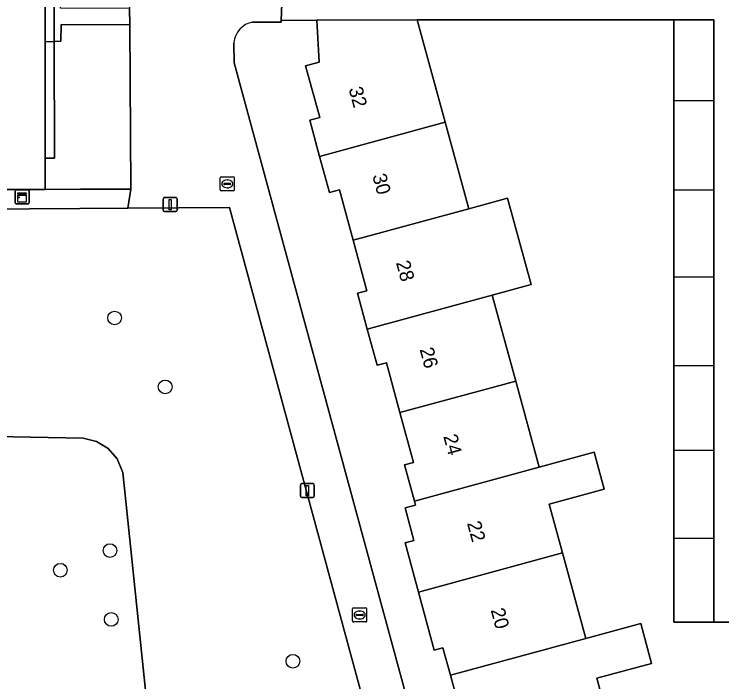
# Model space of a CAD drawing. Extents: x 160732 to 162107, y 387428 to 388479.
# Drawn here: x 161057.1 to 161107.5, y 387874.5 to 387922.1 of the extents above; entities that cross this region are included whole.
import ezdxf

# ---------------------------------------------------------------- set-up
doc = ezdxf.new("R2010")
doc.units = 0
for name, color, linetype in [('IMGEO_Boom', 7, 'Continuous'), ('IMGEO_Brandkraan', 7, 'Continuous'), ('IMGEO_Erf', 7, 'Continuous'), ('IMGEO_Groenvoorziening', 7, 'Continuous'), ('IMGEO_Kast', 7, 'Continuous'), ('IMGEO_Lichtmast', 7, 'Continuous'), ('IMGEO_Loofbos', 7, 'Continuous'), ('IMGEO_Pand', 7, 'Continuous'), ('IMGEO_Pand_nummerreeks', 7, 'Continuous'), ('IMGEO_Rioolput', 7, 'Continuous'), ('IMGEO_Voetpad_open', 7, 'Continuous')]:
    doc.layers.add(name, color=color, linetype=linetype)

msp = doc.modelspace()

# ---------------------------------------------------------------- linework, layer by layer
at = {"layer": 'IMGEO_Boom'}
for centre in [(161064.279, 387900.436), (161067.88, 387895.523), (161063.947, 387883.863), (161060.409, 387882.459), (161064.035, 387878.962), (161076.981, 387875.978)]:
    msp.add_circle(centre, 0.489, dxfattribs=at)
at = {"layer": 'IMGEO_Brandkraan'}
for p, q in [((161081.234, 387878.849), (161081.234, 387879.701)), ((161081.309, 387879.775), (161082.161, 387879.775)), ((161082.235, 387879.701), (161082.235, 387878.849)), ((161081.493, 387879.269), (161081.493, 387879.281)), ((161081.931, 387879.232), (161081.533, 387879.232)), ((161081.536, 387879.318), (161081.934, 387879.318)), ((161081.722, 387879.555), (161081.747, 387879.555)), ((161081.977, 387879.281), (161081.977, 387879.269)), ((161082.161, 387878.775), (161081.309, 387878.775)), ((161081.745, 387878.995), (161081.72, 387878.995))]:
    msp.add_line(p, q, dxfattribs=at)
for points in [[(161081.234, 387878.849), (161081.234, 387879.701)], [(161081.309, 387879.775), (161082.161, 387879.775)], [(161082.235, 387879.701), (161082.235, 387878.849)], [(161082.161, 387878.775), (161081.309, 387878.775)]]:
    msp.add_lwpolyline(points, dxfattribs=at)
for centre, radius, start, end in [((161081.311, 387879.699), 0.0765, 91.552, 178.448), ((161081.311, 387879.699), 0.0765, 91.552, 178.448), ((161082.159, 387879.699), 0.0765, 1.552, 88.448), ((161082.159, 387879.699), 0.0765, 1.552, 88.448), ((161081.533, 387879.278), 0.0403, 85.8775, 175.7526), ((161081.53, 387879.268), 0.0366, 178.938, 274.7102), ((161081.934, 387879.275), 0.043, 264.8664, 352.4533), ((161081.938, 387879.28), 0.0386, 1.7309, 96.639), ((161081.311, 387878.851), 0.0765, 181.552, 268.448), ((161081.311, 387878.851), 0.0765, 181.552, 268.448), ((161082.159, 387878.851), 0.0765, 271.552, 358.448), ((161082.159, 387878.851), 0.0765, 271.552, 358.448)]:
    msp.add_arc(centre, radius, start, end, dxfattribs=at)
for centre, major_axis, ratio, start_param, end_param in [((161081.721, 387879.275), (-0.387, 0.002), 0.722429, 4.712389, 7.853982), ((161081.746, 387879.275), (-0.39, 0.002), 0.717154, 1.570796, 4.712389)]:
    msp.add_ellipse(centre, major_axis=major_axis, ratio=ratio, start_param=start_param, end_param=end_param, dxfattribs=at)
at = {"layer": 'IMGEO_Erf'}
for points in [[(161088.944, 387872.253), (161088.205, 387874.975), (161087.673, 387876.936), (161087.047, 387876.769), (161085.926, 387880.899), (161084.971, 387884.417), (161085.598, 387884.588), (161084.968, 387886.907), (161085.713, 387887.11), (161085.64, 387887.385), (161084.937, 387889.963), (161085.58, 387890.138), (161084.61, 387893.695), (161083.641, 387897.252), (161082.975, 387897.07), (161082.276, 387899.635), (161081.577, 387902.198), (161082.252, 387902.382), (161081.271, 387905.98), (161080.291, 387909.578), (161079.583, 387909.385), (161078.882, 387911.955), (161078.182, 387914.524), (161078.888, 387914.716), (161077.884, 387918.402), (161078.849, 387918.665), (161078.676, 387921.659), (161076.144, 387921.645), (161076.139, 387921.521), (161074.094, 387921.527)], [(161108.152, 387878.764), (161106.96, 387878.771), (161104.13, 387878.771), (161104.13, 387884.75), (161104.13, 387891.012), (161104.13, 387897.056), (161104.13, 387903.368), (161104.13, 387909.572), (161104.13, 387915.931), (161104.13, 387921.68), (161085.835, 387921.685), (161086.118, 387920.647), (161087.823, 387914.392), (161089.505, 387908.225), (161092.28, 387908.981), (161093.96, 387902.819), (161091.185, 387902.063), (161092.854, 387895.942), (161094.526, 387889.807), (161098.435, 387890.873), (161099.152, 387888.242), (161095.243, 387887.177), (161096.192, 387883.697), (161097.854, 387877.604), (161101.761, 387878.669), (161102.536, 387875.826), (161098.629, 387874.761), (161099.54, 387871.419)], [(161072.769, 387920.054), (161072.802, 387918.618), (161089.6, 387856.737)]]:
    msp.add_lwpolyline(points, dxfattribs=at)
msp.add_arc((161074.422, 387919.899), 1.661, 101.4057, 174.6499, dxfattribs=at)
at = {"layer": 'IMGEO_Groenvoorziening'}
for points in [[(161035.195, 387936.589), (161035.174, 387938.711), (161019.138, 387938.676), (161019.763, 387899.892), (161019.712, 387892.681), (161062.045, 387891.872), (161062.994, 387891.644), (161063.827, 387891.134), (161064.461, 387890.392), (161064.851, 387889.42), (161067.757, 387861.58), (161085.132, 387861.629), (161072.472, 387908.32), (161065.212, 387908.27), (161061.797, 387908.247), (161051.091, 387908.162), (161051.106, 387907.259), (161048.994, 387907.24), (161034.899, 387907.114)], [(161065.436, 387909.613), (161065.355, 387921.319), (161060.469, 387921.346), (161060.437, 387920.165), (161059.98, 387920.149), (161059.987, 387911.822), (161059.333, 387911.822), (161059.335, 387909.587), (161061.857, 387909.604)], [(161059.98, 387920.149), (161059.326, 387920.125), (161059.333, 387911.822), (161059.987, 387911.822)]]:
    msp.add_lwpolyline(points, close=True, dxfattribs=at)
at = {"layer": 'IMGEO_Kast'}
for p, q in [((161057.179, 387908.639), (161057.179, 387909.48)), ((161057.179, 387909.48), (161057.179, 387908.639)), ((161057.254, 387909.564), (161058.095, 387909.564)), ((161058.095, 387909.564), (161057.254, 387909.564)), ((161058.179, 387909.489), (161058.179, 387908.648)), ((161058.179, 387908.648), (161058.179, 387909.489)), ((161058.104, 387908.564), (161057.263, 387908.564)), ((161057.263, 387908.564), (161058.104, 387908.564))]:
    msp.add_line(p, q, dxfattribs=at)
for points in [[(161057.374, 387909.354), (161057.974, 387909.354), (161057.974, 387909.269), (161057.374, 387909.269), (161057.374, 387909.354)], [(161057.374, 387909.179), (161057.974, 387909.179), (161057.974, 387908.69), (161057.374, 387908.69), (161057.374, 387909.179)]]:
    msp.add_lwpolyline(points, dxfattribs=at)
msp.add_circle((161057.458, 387909.028), 0.0377, dxfattribs=at)
for centre, start, end in [((161057.257, 387909.486), 92.4484, 184.2845), ((161057.257, 387909.486), 92.4484, 184.2845), ((161058.101, 387909.486), 2.4484, 94.2845), ((161058.101, 387909.486), 2.4484, 94.2845), ((161057.257, 387908.642), 182.4484, 274.2845), ((161057.257, 387908.642), 182.4484, 274.2845), ((161058.101, 387908.642), 272.4484, 4.2845), ((161058.101, 387908.642), 272.4484, 4.2845)]:
    msp.add_arc(centre, 0.0779, start, end, dxfattribs=at)
at = {"layer": 'IMGEO_Lichtmast'}
for p, q in [((161067.737, 387908.114), (161067.737, 387908.914)), ((161067.737, 387908.914), (161067.737, 387908.114)), ((161067.837, 387909.014), (161068.627, 387909.014)), ((161068.627, 387909.014), (161067.837, 387909.014)), ((161068.727, 387908.914), (161068.727, 387908.114)), ((161068.727, 387908.114), (161068.727, 387908.914)), ((161068.627, 387908.014), (161067.837, 387908.014)), ((161067.837, 387908.014), (161068.627, 387908.014)), ((161077.51, 387887.734), (161077.51, 387888.534)), ((161077.51, 387888.534), (161077.51, 387887.734)), ((161077.61, 387888.634), (161078.4, 387888.634)), ((161078.4, 387888.634), (161077.61, 387888.634)), ((161078.5, 387888.534), (161078.5, 387887.734)), ((161078.5, 387887.734), (161078.5, 387888.534)), ((161078.4, 387887.634), (161077.61, 387887.634)), ((161077.61, 387887.634), (161078.4, 387887.634))]:
    msp.add_line(p, q, dxfattribs=at)
for points in [[(161068.157, 387908.889), (161068.307, 387908.889), (161068.307, 387908.139), (161068.157, 387908.139), (161068.157, 387908.889)], [(161077.93, 387888.509), (161078.08, 387888.509), (161078.08, 387887.759), (161077.93, 387887.759), (161077.93, 387888.509)]]:
    msp.add_lwpolyline(points, dxfattribs=at)
for centre, start, end in [((161067.837, 387908.914), 90, 180), ((161067.837, 387908.914), 90, 180), ((161068.627, 387908.914), 0, 90), ((161068.627, 387908.914), 360, 90), ((161067.837, 387908.114), 180, 270), ((161067.837, 387908.114), 180, 270), ((161068.627, 387908.114), 270, 0), ((161068.627, 387908.114), 270, 0), ((161077.61, 387888.534), 90, 180), ((161077.61, 387888.534), 90, 180), ((161078.4, 387888.534), 0, 90), ((161078.4, 387888.534), 360, 90), ((161077.61, 387887.734), 180, 270), ((161077.61, 387887.734), 180, 270), ((161078.4, 387887.734), 270, 0), ((161078.4, 387887.734), 270, 0)]:
    msp.add_arc(centre, 0.1, start, end, dxfattribs=at)
at = {"layer": 'IMGEO_Loofbos'}
msp.add_lwpolyline([(160991.399, 387862.403), (161012.783, 387861.967), (161012.792, 387862.627), (161013.391, 387862.63), (161013.39, 387864.778), (161013.373, 387887.506), (161053.156, 387887.218), (161053.092, 387861.075), (161054.144, 387861.05), (161056.151, 387861.064), (161061.226, 387861.549), (161067.757, 387861.58), (161064.851, 387889.42), (161064.461, 387890.392), (161063.827, 387891.134), (161062.994, 387891.644), (161062.045, 387891.872), (161019.712, 387892.681), (161019.763, 387899.892), (161019.138, 387938.676), (161010.243, 387938.657), (161010.145, 387948.657), (161007.86, 387949.963)], dxfattribs=at)
at = {"layer": 'IMGEO_Pand'}
for points in [[(161059.323, 387923.734), (161059.315, 387932.154), (161059.313, 387934.489), (161058.548, 387934.488), (161054.475, 387934.485), (161053.227, 387934.484), (161053.23, 387931.409), (161042.372, 387931.399), (161038.295, 387931.395), (161038.312, 387912.581), (161042.505, 387912.585), (161053.302, 387912.594), (161053.304, 387909.581), (161059.335, 387909.587), (161059.333, 387911.822), (161059.326, 387920.125)], [(161087.823, 387914.392), (161086.118, 387920.647), (161085.835, 387921.685), (161078.676, 387921.659), (161078.849, 387918.665), (161077.884, 387918.402), (161078.888, 387914.716), (161078.182, 387914.524), (161078.882, 387911.955)], [(161106.96, 387915.912), (161106.96, 387921.68), (161104.13, 387921.68), (161104.13, 387915.931)], [(161106.96, 387909.553), (161106.96, 387915.912), (161104.13, 387915.931), (161104.13, 387909.572)], [(161089.505, 387908.225), (161087.823, 387914.392), (161078.882, 387911.955), (161079.583, 387909.385), (161080.291, 387909.578), (161081.271, 387905.98)], [(161106.96, 387903.349), (161106.96, 387909.553), (161104.13, 387909.572), (161104.13, 387903.368)], [(161089.505, 387908.225), (161081.271, 387905.98), (161082.252, 387902.382), (161081.577, 387902.198), (161082.276, 387899.635), (161091.185, 387902.063), (161093.96, 387902.819), (161092.28, 387908.981)], [(161104.13, 387903.368), (161104.13, 387897.056), (161106.96, 387897.037), (161106.96, 387903.349)], [(161092.854, 387895.942), (161091.185, 387902.063), (161082.276, 387899.635), (161082.975, 387897.07), (161083.641, 387897.252), (161084.61, 387893.695)], [(161104.13, 387897.056), (161104.13, 387891.012), (161106.96, 387890.993), (161106.96, 387897.037)], [(161084.61, 387893.695), (161085.58, 387890.138), (161084.937, 387889.963), (161085.64, 387887.385), (161094.526, 387889.807), (161092.854, 387895.942)], [(161095.243, 387887.177), (161099.152, 387888.242), (161098.435, 387890.873), (161094.526, 387889.807), (161085.64, 387887.385), (161085.713, 387887.11), (161084.968, 387886.907), (161085.598, 387884.588), (161084.971, 387884.417), (161085.926, 387880.899), (161096.192, 387883.697)], [(161104.13, 387891.012), (161104.13, 387884.75), (161106.96, 387884.731), (161106.96, 387890.993)], [(161104.13, 387884.75), (161104.13, 387878.771), (161106.96, 387878.771), (161106.96, 387884.731)], [(161097.854, 387877.604), (161096.192, 387883.697), (161085.926, 387880.899), (161087.047, 387876.769), (161087.673, 387876.936), (161088.205, 387874.975)], [(161098.629, 387874.761), (161102.536, 387875.826), (161101.761, 387878.669), (161097.854, 387877.604), (161088.205, 387874.975), (161088.944, 387872.253), (161088.316, 387872.083), (161089.258, 387868.617), (161099.54, 387871.419)]]:
    msp.add_lwpolyline(points, close=True, dxfattribs=at)
at = {"layer": 'IMGEO_Rioolput'}
for p, q in [((161071.805, 387909.567), (161071.805, 387910.419)), ((161071.88, 387910.493), (161072.732, 387910.493)), ((161072.806, 387910.419), (161072.806, 387909.567)), ((161072.064, 387909.987), (161072.064, 387909.999)), ((161072.502, 387909.95), (161072.104, 387909.95)), ((161072.107, 387910.036), (161072.505, 387910.036)), ((161072.293, 387910.273), (161072.318, 387910.273)), ((161072.548, 387909.999), (161072.548, 387909.987)), ((161072.732, 387909.493), (161071.88, 387909.493)), ((161072.316, 387909.713), (161072.291, 387909.713))]:
    msp.add_line(p, q, dxfattribs=at)
for points in [[(161071.805, 387909.567), (161071.805, 387910.419)], [(161071.88, 387910.493), (161072.732, 387910.493)], [(161072.806, 387910.419), (161072.806, 387909.567)], [(161072.732, 387909.493), (161071.88, 387909.493)]]:
    msp.add_lwpolyline(points, dxfattribs=at)
for centre, radius, start, end in [((161071.882, 387910.417), 0.0765, 91.552, 178.448), ((161071.882, 387910.417), 0.0765, 91.552, 178.448), ((161072.73, 387910.417), 0.0765, 1.552, 88.448), ((161072.73, 387910.417), 0.0765, 1.552, 88.448), ((161072.104, 387909.996), 0.0403, 85.8775, 175.7526), ((161072.101, 387909.986), 0.0366, 178.938, 274.7102), ((161072.505, 387909.993), 0.043, 264.8664, 352.4533), ((161072.509, 387909.998), 0.0386, 1.7309, 96.639), ((161071.882, 387909.569), 0.0765, 181.552, 268.448), ((161071.882, 387909.569), 0.0765, 181.552, 268.448), ((161072.73, 387909.569), 0.0765, 271.552, 358.448), ((161072.73, 387909.569), 0.0765, 271.552, 358.448)]:
    msp.add_arc(centre, radius, start, end, dxfattribs=at)
for centre, major_axis, ratio, start_param, end_param in [((161072.292, 387909.993), (-0.387, 0.002), 0.722429, 4.712389, 7.853982), ((161072.317, 387909.993), (-0.39, 0.002), 0.717154, 1.570796, 4.712389)]:
    msp.add_ellipse(centre, major_axis=major_axis, ratio=ratio, start_param=start_param, end_param=end_param, dxfattribs=at)
at = {"layer": 'IMGEO_Voetpad_open'}
for points in [[(161065.263, 387934.732), (161065.347, 387922.488), (161065.355, 387921.319), (161065.436, 387909.613), (161065.212, 387908.27), (161072.472, 387908.32), (161085.132, 387861.629), (161089.6, 387856.737), (161072.802, 387918.618)], [(161074.094, 387921.527), (161076.139, 387921.521), (161076.144, 387921.645), (161076.189, 387922.848), (161076.068, 387922.848), (161076.067, 387923.161), (161069.126, 387923.153), (161068.793, 387923.226), (161068.476, 387923.383), (161067.077, 387924.63)], [(161108.585, 387922.765), (161102.19, 387922.788), (161095.603, 387922.811), (161088.961, 387922.835), (161082.636, 387922.857), (161082.137, 387922.87), (161076.189, 387922.848), (161076.144, 387921.645), (161078.676, 387921.659), (161085.835, 387921.685), (161104.13, 387921.68), (161106.96, 387921.68), (161106.96, 387915.912), (161106.96, 387909.553), (161106.96, 387903.349), (161106.96, 387897.037), (161106.96, 387890.993), (161106.96, 387884.731), (161106.96, 387878.771), (161108.152, 387878.764)], [(161072.802, 387918.618), (161072.769, 387920.054)]]:
    msp.add_lwpolyline(points, dxfattribs=at)
for points in [[(161059.977, 387923.722), (161059.323, 387923.734), (161059.326, 387920.125), (161059.98, 387920.149)], [(161065.347, 387922.488), (161060.421, 387922.505), (161060.431, 387923.714), (161059.977, 387923.722), (161059.98, 387920.149), (161060.437, 387920.165), (161060.469, 387921.346), (161065.355, 387921.319)], [(161065.436, 387909.613), (161061.857, 387909.604), (161059.335, 387909.587), (161053.304, 387909.581), (161051.936, 387909.56), (161051.934, 387911.863), (161042.517, 387911.855), (161042.534, 387910.767), (161051.089, 387910.801), (161051.091, 387908.162), (161061.797, 387908.247), (161065.212, 387908.27)]]:
    msp.add_lwpolyline(points, close=True, dxfattribs=at)
msp.add_arc((161074.422, 387919.899), 1.661, 101.4057, 174.6499, dxfattribs=at)

# ---------------------------------------------------------------- texts
at = {"layer": 'IMGEO_Pand_nummerreeks'}
for s, rotation, p in [('32', 285.245, (161080.94, 387916.771)), ('30', 285.245, (161082.629, 387910.575)), ('28', 285.2462, (161084.315, 387904.386)), ('26', 285.245, (161086.002, 387898.199)), ('24', 285.245, (161087.689, 387892.009)), ('22', 285.245, (161089.375, 387885.823)), ('20', 285.245, (161091.064, 387879.627))]:
    msp.add_text(s, height=1, rotation=rotation, dxfattribs=at).set_placement(p)

doc.saveas('drawing.dxf')
